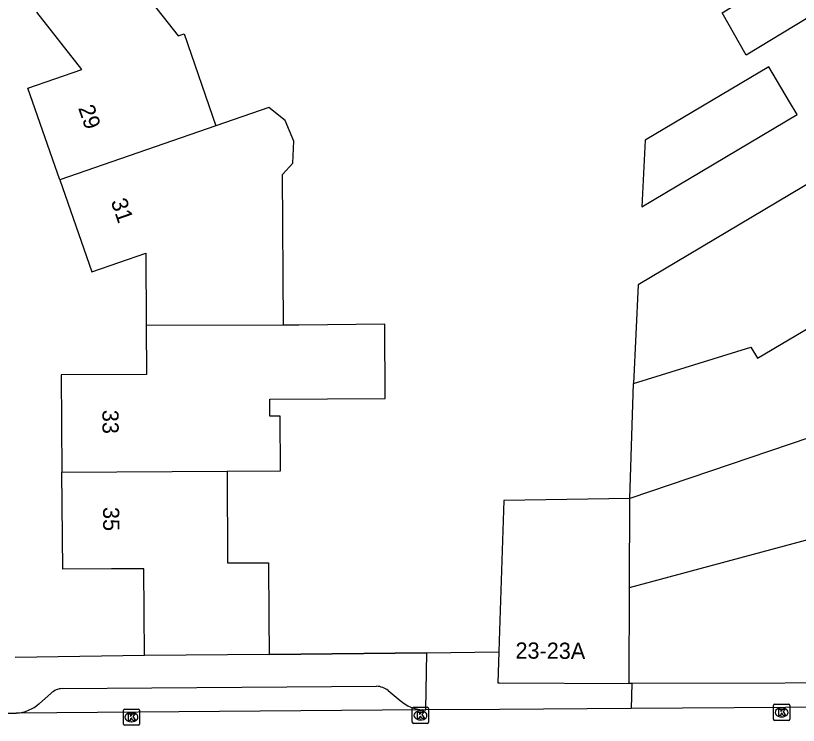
# Model space of a CAD drawing. Extents: x 157321 to 158827, y 386650 to 388532.
# Drawn here: x 158470.12 to 158518.46, y 387600.73 to 387644.54 of the extents above; entities that cross this region are included whole.
import ezdxf

# ---------------------------------------------------------------- set-up
doc = ezdxf.new("R2010")
doc.units = 0
for name, color, linetype in [('IMGEO_Kolk', 7, 'Continuous'), ('IMGEO_Muur', 7, 'Continuous'), ('IMGEO_Pand', 7, 'Continuous'), ('IMGEO_Pand_nummerreeks', 7, 'Continuous'), ('IMGEO_Rijbaan_lokaal_gesloten', 7, 'Continuous'), ('IMGEO_Voetpad_open', 7, 'Continuous')]:
    doc.layers.add(name, color=color, linetype=linetype)

msp = doc.modelspace()

# ---------------------------------------------------------------- linework, layer by layer
at = {"layer": 'IMGEO_Kolk'}
for p, q in [((158494.614, 387600.916), (158494.614, 387601.768)), ((158494.689, 387601.842), (158495.541, 387601.842)), ((158495.615, 387601.768), (158495.615, 387600.916)), ((158516.923, 387601.103), (158516.923, 387601.955)), ((158516.998, 387602.029), (158517.85, 387602.029)), ((158517.411, 387601.809), (158517.436, 387601.809)), ((158517.924, 387601.955), (158517.924, 387601.103)), ((158476.768, 387600.804), (158476.768, 387601.656)), ((158476.843, 387601.73), (158477.695, 387601.73)), ((158477.256, 387601.51), (158477.281, 387601.51)), ((158477.769, 387601.656), (158477.769, 387600.804)), ((158495.102, 387601.622), (158495.127, 387601.622)), ((158477.279, 387600.95), (158477.254, 387600.95)), ((158495.541, 387600.842), (158494.689, 387600.842)), ((158495.125, 387601.062), (158495.1, 387601.062)), ((158517.85, 387601.029), (158516.998, 387601.029)), ((158517.434, 387601.249), (158517.409, 387601.249)), ((158477.695, 387600.73), (158476.843, 387600.73))]:
    msp.add_line(p, q, dxfattribs=at)
for points in [[(158494.614, 387600.916), (158494.614, 387601.768)], [(158494.689, 387601.842), (158495.541, 387601.842)], [(158495.615, 387601.768), (158495.615, 387600.916)], [(158516.923, 387601.103), (158516.923, 387601.955)], [(158516.998, 387602.029), (158517.85, 387602.029)], [(158517.924, 387601.955), (158517.924, 387601.103)], [(158476.768, 387600.804), (158476.768, 387601.656)], [(158476.843, 387601.73), (158477.695, 387601.73)], [(158477.089, 387601.43), (158477.212, 387601.43), (158477.212, 387601.279), (158477.342, 387601.43), (158477.506, 387601.43), (158477.36, 387601.279), (158477.513, 387601.03), (158477.361, 387601.03), (158477.276, 387601.194), (158477.212, 387601.127), (158477.212, 387601.03), (158477.089, 387601.03), (158477.089, 387601.43)], [(158477.769, 387601.656), (158477.769, 387600.804)], [(158494.935, 387601.542), (158495.058, 387601.542), (158495.058, 387601.391), (158495.188, 387601.542), (158495.352, 387601.542), (158495.206, 387601.391), (158495.359, 387601.142), (158495.207, 387601.142), (158495.122, 387601.306), (158495.058, 387601.239), (158495.058, 387601.142), (158494.935, 387601.142), (158494.935, 387601.542)], [(158517.244, 387601.729), (158517.367, 387601.729), (158517.367, 387601.578), (158517.497, 387601.729), (158517.661, 387601.729), (158517.515, 387601.578), (158517.668, 387601.329), (158517.516, 387601.329), (158517.431, 387601.493), (158517.367, 387601.426), (158517.367, 387601.329), (158517.244, 387601.329), (158517.244, 387601.729)], [(158495.541, 387600.842), (158494.689, 387600.842)], [(158517.85, 387601.029), (158516.998, 387601.029)], [(158477.695, 387600.73), (158476.843, 387600.73)]]:
    msp.add_lwpolyline(points, dxfattribs=at)
for centre, start, end in [((158494.691, 387601.766), 91.552, 178.448), ((158494.691, 387601.766), 91.552, 178.448), ((158495.539, 387601.766), 1.552, 88.448), ((158495.539, 387601.766), 1.552, 88.448), ((158517, 387601.953), 91.552, 178.448), ((158517, 387601.953), 91.552, 178.448), ((158517.848, 387601.953), 1.552, 88.448), ((158517.848, 387601.953), 1.552, 88.448), ((158476.845, 387601.654), 91.552, 178.448), ((158476.845, 387601.654), 91.552, 178.448), ((158477.693, 387601.654), 1.552, 88.448), ((158477.693, 387601.654), 1.552, 88.448), ((158476.845, 387600.806), 181.552, 268.448), ((158476.845, 387600.806), 181.552, 268.448), ((158477.693, 387600.806), 271.552, 358.448), ((158477.693, 387600.806), 271.552, 358.448), ((158494.691, 387600.918), 181.552, 268.448), ((158494.691, 387600.918), 181.552, 268.448), ((158495.539, 387600.918), 271.552, 358.448), ((158495.539, 387600.918), 271.552, 358.448), ((158517, 387601.105), 181.552, 268.448), ((158517, 387601.105), 181.552, 268.448), ((158517.848, 387601.105), 271.552, 358.448), ((158517.848, 387601.105), 271.552, 358.448)]:
    msp.add_arc(centre, 0.0765, start, end, dxfattribs=at)
for centre, major_axis, ratio, start_param, end_param in [((158517.41, 387601.529), (-0.387, 0.002), 0.722429, 4.712389, 7.853982), ((158517.435, 387601.529), (-0.39, 0.002), 0.717154, 1.570796, 4.712389), ((158477.255, 387601.23), (-0.387, 0.002), 0.722429, 4.712389, 7.853982), ((158477.28, 387601.23), (-0.39, 0.002), 0.717154, 1.570796, 4.712389), ((158495.101, 387601.342), (-0.387, 0.002), 0.722429, 4.712389, 7.853982), ((158495.126, 387601.342), (-0.39, 0.002), 0.717154, 1.570796, 4.712389)]:
    msp.add_ellipse(centre, major_axis=major_axis, ratio=ratio, start_param=start_param, end_param=end_param, dxfattribs=at)
at = {"layer": 'IMGEO_Muur'}
msp.add_lwpolyline([(158485.77, 387605.107), (158495.51, 387605.209)], dxfattribs=at)
at = {"layer": 'IMGEO_Pand'}
for points in [[(158522.753, 387650.191), (158524.315, 387647.619), (158515.232, 387642.095), (158513.748, 387644.719), (158522.753, 387650.191)], [(158477.307, 387649.377), (158479.409, 387646.692), (158478.222, 387645.771), (158480.15, 387643.286), (158480.518, 387643.414), (158482.482, 387637.746)], [(158472.849, 387634.396), (158470.872, 387640.07), (158474.199, 387641.22), (158471.432, 387644.748)], [(158518.377, 387638.44), (158517.911, 387639.223), (158516.625, 387641.384), (158508.992, 387636.845), (158508.798, 387632.744), (158518.377, 387638.44)], [(158486.663, 387625.432), (158486.603, 387634.733), (158487.238, 387635.428), (158487.305, 387636.803), (158486.758, 387638.079), (158485.747, 387638.878), (158482.482, 387637.746)], [(158482.482, 387637.746), (158472.849, 387634.396)], [(158524.969, 387637.683), (158508.571, 387627.932), (158508.284, 387621.835)], [(158472.849, 387634.396), (158474.824, 387628.73), (158478.148, 387629.888), (158478.178, 387625.416)], [(158508.284, 387621.835), (158515.513, 387624.081), (158515.923, 387623.39), (158521.667, 387626.79)], [(158483.169, 387616.422), (158486.478, 387616.441), (158486.458, 387619.815), (158485.82, 387619.811), (158485.814, 387620.874), (158492.943, 387620.916), (158492.917, 387625.489), (158487.611, 387625.434), (158486.663, 387625.432)], [(158478.178, 387625.416), (158478.199, 387622.396), (158472.934, 387622.36), (158472.977, 387616.363)], [(158486.663, 387625.432), (158478.178, 387625.416)], [(158508.051, 387614.739), (158508.284, 387621.835)], [(158524.082, 387620.172), (158508.051, 387614.739)], [(158472.977, 387616.363), (158483.169, 387616.422)], [(158478.07, 387605.051), (158478.031, 387610.401), (158476.031, 387610.386), (158473.021, 387610.364), (158472.977, 387616.363)], [(158483.169, 387616.422), (158483.201, 387610.752), (158485.738, 387610.766), (158485.757, 387607.43), (158485.77, 387605.107)], [(158508.051, 387614.739), (158500.263, 387614.617), (158500, 387606.593), (158499.956, 387605.259)], [(158508.037, 387609.247), (158508.051, 387614.739)], [(158508.037, 387609.247), (158524.416, 387613.638)], [(158508, 387603.309), (158508.037, 387609.247)], [(158499.956, 387605.259), (158499.894, 387603.359), (158500, 387603.358), (158508, 387603.309)], [(158485.77, 387605.107), (158478.07, 387605.051)]]:
    msp.add_lwpolyline(points, dxfattribs=at)
at = {"layer": 'IMGEO_Rijbaan_lokaal_gesloten'}
for points in [[(158527.198, 387601.884), (158508.127, 387601.762)], [(158469.488, 387601.483), (158470.149, 387601.491)], [(158495.262, 387601.68), (158470.149, 387601.491)], [(158495.262, 387601.68), (158495.448, 387601.681)], [(158508.127, 387601.762), (158500, 387601.71), (158495.448, 387601.681)]]:
    msp.add_lwpolyline(points, dxfattribs=at)
at = {"layer": 'IMGEO_Voetpad_open'}
for points in [[(158495.51, 387605.209), (158485.77, 387605.107)], [(158495.448, 387601.681), (158495.51, 387605.209)], [(158495.51, 387605.209), (158499.956, 387605.259)], [(158478.07, 387605.051), (158470.083, 387604.922)], [(158508.172, 387603.309), (158508, 387603.309)], [(158508.172, 387603.309), (158508.127, 387601.762)], [(158527.091, 387603.352), (158508.172, 387603.309)], [(158472.988, 387603.001), (158492.408, 387603.149)], [(158493.126, 387602.881), (158493.871, 387602.264)], [(158471.579, 387602.078), (158472.296, 387602.702)]]:
    msp.add_lwpolyline(points, dxfattribs=at)
for centre, radius, start, end in [((158473.016, 387601.986), 1.015, 91.5785, 135.158), ((158492.275, 387601.697), 1.458, 54.2918, 84.7711), ((158495.441, 387604.055), 2.382, 228.7652, 265.6854), ((158470.074, 387603.708), 2.218, 271.927, 312.7083)]:
    msp.add_arc(centre, radius, start, end, dxfattribs=at)

# ---------------------------------------------------------------- texts
at = {"layer": 'IMGEO_Pand_nummerreeks'}
for s, rotation, p in [('29', 289.2135, (158473.967, 387638.844)), ('31', 289.2111, (158475.981, 387633.067)), ('33', 270.418, (158475.47, 387620.206)), ('35', 270.4155, (158475.513, 387614.207)), ('23-23A', 359.6505, (158500.982, 387604.852))]:
    msp.add_text(s, height=1, rotation=rotation, dxfattribs=at).set_placement(p)

doc.saveas('drawing.dxf')
